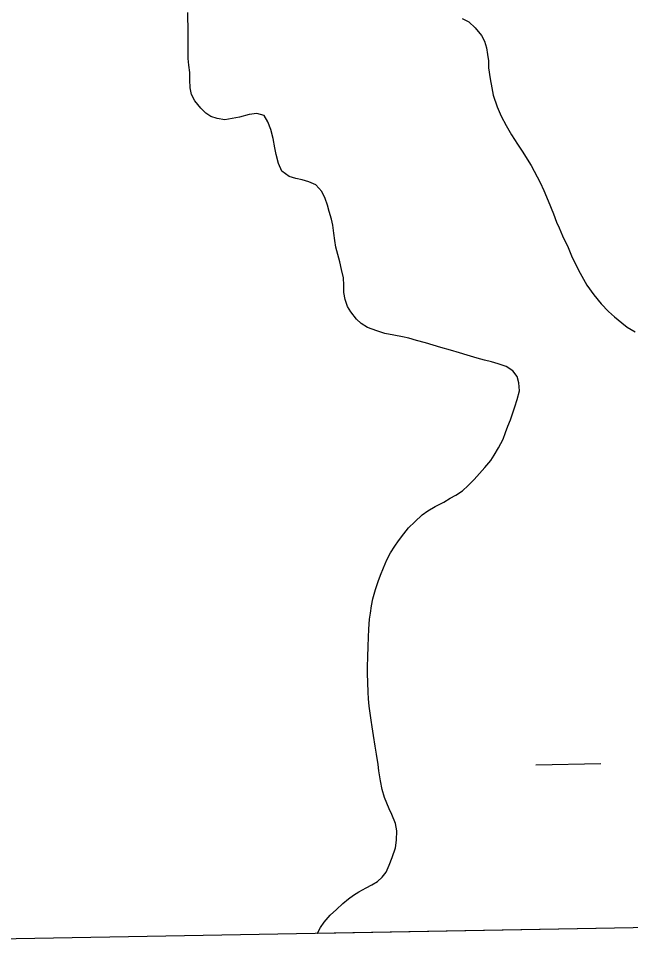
# Model space of a CAD drawing. Extents: x 3925854 to 3964121, y 224593 to 250589.
# Drawn here: x 3930372.3 to 3930673.1, y 230027.7 to 230484.7 of the extents above; entities that cross this region are included whole.
import ezdxf

# ---------------------------------------------------------------- set-up
doc = ezdxf.new("R2010")
doc.units = 0
doc.layers.add('V-GRID-FRAM', color=7, linetype='Continuous')
doc.layers.add('V-WETL-SWMP', color=7, linetype='Continuous')

msp = doc.modelspace()

# ---------------------------------------------------------------- linework, layer by layer
at = {"layer": 'V-GRID-FRAM'}
msp.add_lwpolyline([(3929791.517, 248207.597), (3961703.892, 248787.859), (3962042.387, 230608.264), (3930114.146, 230027.713), (3929791.517, 248207.597)], dxfattribs=at)
at = {"layer": 'V-WETL-SWMP'}
for p, q in [((3930455.6, 230484.441), (3930455.604, 230487.668)), ((3930455.682, 230480.866), (3930455.6, 230484.441)), ((3930590.433, 230484.668), (3930593.662, 230483.092)), ((3930455.765, 230477.116), (3930455.682, 230480.866)), ((3930593.662, 230483.092), (3930596.802, 230480.206)), ((3930596.802, 230480.206), (3930599.941, 230476.359)), ((3930455.759, 230473.279), (3930455.765, 230477.116)), ((3930599.941, 230476.359), (3930601.423, 230473.562)), ((3930455.667, 230469.18), (3930455.759, 230473.279)), ((3930601.423, 230473.562), (3930602.292, 230470.242)), ((3930602.292, 230470.242), (3930602.811, 230467.097)), ((3930455.749, 230465.081), (3930455.667, 230469.18)), ((3930602.811, 230467.097), (3930603.331, 230463.865)), ((3930456.006, 230461.854), (3930455.749, 230465.081)), ((3930456.524, 230458.104), (3930456.006, 230461.854)), ((3930603.331, 230463.865), (3930603.327, 230460.459)), ((3930456.52, 230454.529), (3930456.524, 230458.104)), ((3930603.327, 230460.459), (3930604.106, 230455.043)), ((3930456.602, 230450.604), (3930456.52, 230454.529)), ((3930604.106, 230455.043), (3930604.886, 230450.588)), ((3930457.382, 230447.289), (3930456.602, 230450.604)), ((3930458.948, 230444.322), (3930457.382, 230447.289)), ((3930604.886, 230450.588), (3930605.58, 230447.006)), ((3930605.58, 230447.006), (3930607.581, 230441.326)), ((3930461.908, 230440.568), (3930458.948, 230444.322)), ((3930464.347, 230438.211), (3930461.908, 230440.568)), ((3930466.873, 230436.55), (3930464.347, 230438.211)), ((3930489.374, 230438.003), (3930485.711, 230437.485)), ((3930493.036, 230437.039), (3930489.374, 230438.003)), ((3930607.581, 230441.326), (3930609.584, 230436.695)), ((3930470.011, 230435.5), (3930466.873, 230436.55)), ((3930473.761, 230434.972), (3930470.011, 230435.5)), ((3930477.25, 230435.578), (3930473.761, 230434.972)), ((3930480.913, 230436.27), (3930477.25, 230435.578)), ((3930485.711, 230437.485), (3930480.913, 230436.27)), ((3930494.863, 230433.897), (3930493.036, 230437.039)), ((3930496.341, 230430.146), (3930494.863, 230433.897)), ((3930609.584, 230436.695), (3930611.936, 230432.063)), ((3930497.468, 230425.697), (3930496.341, 230430.146)), ((3930611.936, 230432.063), (3930614.637, 230427.518)), ((3930498.334, 230421.161), (3930497.468, 230425.697)), ((3930614.637, 230427.518), (3930617.513, 230422.973)), ((3930498.941, 230417.846), (3930498.334, 230421.161)), ((3930617.513, 230422.973), (3930620.128, 230419.039)), ((3930500.156, 230413.397), (3930498.941, 230417.846)), ((3930620.128, 230419.039), (3930622.394, 230415.63)), ((3930622.394, 230415.63), (3930624.224, 230412.396)), ((3930501.72, 230409.645), (3930500.156, 230413.397)), ((3930624.224, 230412.396), (3930627.274, 230406.89)), ((3930505.38, 230407.111), (3930501.72, 230409.645)), ((3930508.692, 230406.148), (3930505.38, 230407.111)), ((3930511.656, 230405.446), (3930508.692, 230406.148)), ((3930627.274, 230406.89), (3930628.755, 230404.18)), ((3930515.056, 230404.482), (3930511.656, 230405.446)), ((3930518.368, 230402.995), (3930515.056, 230404.482)), ((3930521.416, 230399.678), (3930518.368, 230402.995)), ((3930628.755, 230404.18), (3930630.584, 230400.16)), ((3930523.068, 230396.187), (3930521.416, 230399.678)), ((3930630.584, 230400.16), (3930632.586, 230395.092)), ((3930524.11, 230392.959), (3930523.068, 230396.187)), ((3930524.978, 230389.819), (3930524.11, 230392.959)), ((3930632.586, 230395.092), (3930635.198, 230388.8)), ((3930526.107, 230386.155), (3930524.978, 230389.819)), ((3930635.198, 230388.8), (3930636.764, 230384.694)), ((3930526.801, 230383.101), (3930526.107, 230386.155)), ((3930527.319, 230379.264), (3930526.801, 230383.101)), ((3930636.764, 230384.694), (3930638.07, 230381.81)), ((3930527.75, 230375.688), (3930527.319, 230379.264)), ((3930638.07, 230381.81), (3930639.725, 230377.965)), ((3930528.356, 230372.373), (3930527.75, 230375.688)), ((3930639.725, 230377.965), (3930642.425, 230372.11)), ((3930529.223, 230368.796), (3930528.356, 230372.373)), ((3930642.425, 230372.11), (3930644.166, 230368.09)), ((3930530.178, 230365.133), (3930529.223, 230368.796)), ((3930531.132, 230361.381), (3930530.178, 230365.133)), ((3930644.166, 230368.09), (3930645.647, 230364.944)), ((3930645.647, 230364.944), (3930648.347, 230359.525)), ((3930531.999, 230357.282), (3930531.132, 230361.381)), ((3930532.168, 230353.619), (3930531.999, 230357.282)), ((3930648.347, 230359.525), (3930651.57, 230353.582)), ((3930532.164, 230350.043), (3930532.168, 230353.619)), ((3930651.57, 230353.582), (3930655.058, 230348.861)), ((3930532.857, 230346.641), (3930532.164, 230350.043)), ((3930534.073, 230343.239), (3930532.857, 230346.641)), ((3930655.058, 230348.861), (3930658.72, 230344.49)), ((3930535.64, 230340.621), (3930534.073, 230343.239)), ((3930658.72, 230344.49), (3930662.296, 230340.642)), ((3930538.425, 230336.954), (3930535.64, 230340.621)), ((3930662.296, 230340.642), (3930665.175, 230338.105)), ((3930665.175, 230338.105), (3930668.839, 230335.218)), ((3930540.777, 230334.771), (3930538.425, 230336.954)), ((3930543.914, 230332.848), (3930540.777, 230334.771)), ((3930548.359, 230331.273), (3930543.914, 230332.848)), ((3930668.839, 230335.218), (3930671.543, 230332.944)), ((3930671.543, 230332.944), (3930675.383, 230330.756)), ((3930552.369, 230329.959), (3930548.359, 230331.273)), ((3930556.815, 230329.081), (3930552.369, 230329.959)), ((3930561, 230328.204), (3930556.815, 230329.081)), ((3930564.226, 230327.589), (3930561, 230328.204)), ((3930567.974, 230326.538), (3930564.226, 230327.589)), ((3930572.42, 230325.311), (3930567.974, 230326.538)), ((3930576.081, 230324.172), (3930572.42, 230325.311)), ((3930579.83, 230323.034), (3930576.081, 230324.172)), ((3930584.624, 230321.719), (3930579.83, 230323.034)), ((3930589.07, 230320.405), (3930584.624, 230321.719)), ((3930592.818, 230319.267), (3930589.07, 230320.405)), ((3930597.787, 230317.778), (3930592.818, 230319.267)), ((3930601.274, 230316.814), (3930597.787, 230317.778)), ((3930604.849, 230315.937), (3930601.274, 230316.814)), ((3930607.987, 230314.974), (3930604.849, 230315.937)), ((3930611.996, 230313.66), (3930607.987, 230314.974)), ((3930615.307, 230311.563), (3930611.996, 230313.66)), ((3930617.397, 230308.857), (3930615.307, 230311.563)), ((3930618.265, 230305.716), (3930617.397, 230308.857)), ((3930618.608, 230301.704), (3930618.265, 230305.716)), ((3930617.382, 230297.433), (3930618.608, 230301.704)), ((3930616.243, 230293.946), (3930617.382, 230297.433)), ((3930615.28, 230290.895), (3930616.243, 230293.946)), ((3930612.83, 230284.358), (3930614.055, 230287.496)), ((3930614.055, 230287.496), (3930615.28, 230290.895)), ((3930611.692, 230281.22), (3930612.83, 230284.358)), ((3930608.281, 230273.725), (3930610.467, 230277.995)), ((3930610.467, 230277.995), (3930611.692, 230281.22)), ((3930606.183, 230270.152), (3930608.281, 230273.725)), ((3930604.436, 230267.451), (3930606.183, 230270.152)), ((3930601.553, 230264.054), (3930604.436, 230267.451)), ((3930596.226, 230258.131), (3930598.933, 230261.092)), ((3930598.933, 230261.092), (3930601.553, 230264.054)), ((3930590.55, 230252.645), (3930593.345, 230255.257)), ((3930593.345, 230255.257), (3930596.226, 230258.131)), ((3930587.234, 230250.469), (3930590.55, 230252.645)), ((3930577.111, 230244.901), (3930581.299, 230247.076)), ((3930581.299, 230247.076), (3930584.441, 230248.903)), ((3930584.441, 230248.903), (3930587.234, 230250.469)), ((3930570.652, 230240.811), (3930573.532, 230242.813)), ((3930573.532, 230242.813), (3930577.111, 230244.901)), ((3930564.016, 230234.366), (3930567.072, 230237.327)), ((3930567.072, 230237.327), (3930570.652, 230240.811)), ((3930561.657, 230231.492), (3930564.016, 230234.366)), ((3930557.202, 230225.393), (3930559.037, 230228.094)), ((3930559.037, 230228.094), (3930561.657, 230231.492)), ((3930555.105, 230222.169), (3930557.202, 230225.393)), ((3930551.694, 230214.761), (3930553.269, 230218.596)), ((3930553.269, 230218.596), (3930555.105, 230222.169)), ((3930550.294, 230211.1), (3930551.694, 230214.761)), ((3930549.156, 230208.05), (3930550.294, 230211.1)), ((3930547.843, 230204.127), (3930549.156, 230208.05)), ((3930546.529, 230199.507), (3930547.843, 230204.127)), ((3930545.299, 230192.532), (3930545.827, 230196.107)), ((3930545.827, 230196.107), (3930546.529, 230199.507)), ((3930544.771, 230189.568), (3930545.299, 230192.532)), ((3930544.503, 230184.597), (3930544.771, 230189.568)), ((3930544.411, 230180.673), (3930544.503, 230184.597)), ((3930544.143, 230176.139), (3930544.411, 230180.673)), ((3930543.962, 230171.081), (3930544.143, 230176.139)), ((3930543.781, 230166.024), (3930543.962, 230171.081)), ((3930543.864, 230162.884), (3930543.781, 230166.024)), ((3930543.946, 230158.436), (3930543.864, 230162.884)), ((3930544.114, 230153.64), (3930543.946, 230158.436)), ((3930544.371, 230150.326), (3930544.114, 230153.64)), ((3930544.715, 230146.75), (3930544.371, 230150.326)), ((3930545.147, 230143.348), (3930544.715, 230146.75)), ((3930545.578, 230139.859), (3930545.147, 230143.348)), ((3930546.097, 230136.545), (3930545.578, 230139.859)), ((3930546.789, 230132.271), (3930546.097, 230136.545)), ((3930547.654, 230127.037), (3930546.789, 230132.271)), ((3930548.259, 230123.2), (3930547.654, 230127.037)), ((3930549.037, 230118.053), (3930548.259, 230123.2)), ((3930549.469, 230115.001), (3930549.037, 230118.053)), ((3930626.601, 230117.923), (3930658.596, 230118.505)), ((3930550.161, 230110.116), (3930549.469, 230115.001)), ((3930551.114, 230105.755), (3930550.161, 230110.116)), ((3930552.243, 230101.916), (3930551.114, 230105.755)), ((3930553.285, 230099.037), (3930552.243, 230101.916)), ((3930554.415, 230096.245), (3930553.285, 230099.037)), ((3930555.72, 230093.54), (3930554.415, 230096.245)), ((3930557.633, 230089.177), (3930555.72, 230093.54)), ((3930558.238, 230085.513), (3930557.633, 230089.177)), ((3930558.058, 230080.979), (3930558.238, 230085.513)), ((3930555.954, 230072.348), (3930557.53, 230077.143)), ((3930557.53, 230077.143), (3930558.058, 230080.979)), ((3930554.554, 230068.688), (3930555.954, 230072.348)), ((3930552.979, 230065.201), (3930554.554, 230068.688)), ((3930551.057, 230062.762), (3930552.979, 230065.201)), ((3930543.202, 230057.54), (3930545.907, 230059.019)), ((3930545.907, 230059.019), (3930548.787, 230060.672)), ((3930548.787, 230060.672), (3930551.057, 230062.762)), ((3930536.918, 230053.799), (3930539.537, 230055.452)), ((3930539.537, 230055.452), (3930543.202, 230057.54)), ((3930528.537, 230046.833), (3930531.768, 230049.794)), ((3930531.768, 230049.794), (3930534.474, 230052.058)), ((3930534.474, 230052.058), (3930536.918, 230053.799)), ((3930525.569, 230044.047), (3930528.537, 230046.833)), ((3930924.389, 230042.446), (3930519.126, 230035.077)), ((3930520.677, 230038.036), (3930522.599, 230040.562)), ((3930522.599, 230040.562), (3930525.569, 230044.047)), ((3930519.191, 230035.247), (3930520.677, 230038.036)), ((3930519.126, 230035.077), (3930519.191, 230035.247))]:
    msp.add_line(p, q, dxfattribs=at)

doc.saveas('drawing.dxf')
